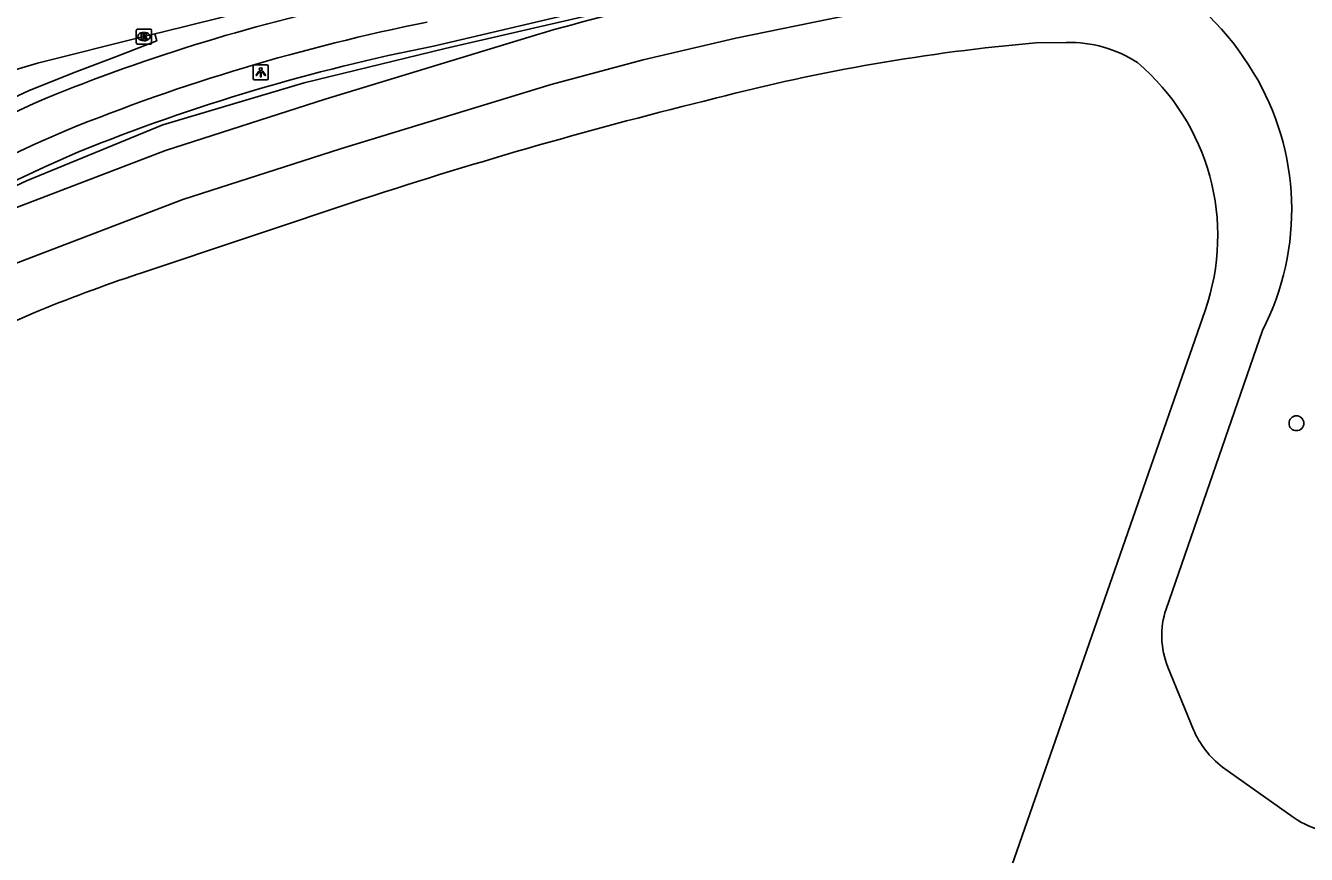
# Model space of a CAD drawing. Extents: x 158087 to 159494, y 382905 to 383981.
# Drawn here: x 159146.8 to 159231.3, y 383881.9 to 383936.6 of the extents above; entities that cross this region are included whole.
import ezdxf

# ---------------------------------------------------------------- set-up
doc = ezdxf.new("R2010")
doc.units = 0
for name, color, linetype in [('IMGEO_Boom', 7, 'Continuous'), ('IMGEO_Fietspad_gesloten', 7, 'Continuous'), ('IMGEO_Groenvoorziening', 7, 'Continuous'), ('IMGEO_Haag', 7, 'Continuous'), ('IMGEO_Hek', 7, 'Continuous'), ('IMGEO_Kolk', 7, 'Continuous'), ('IMGEO_Lichtpunt', 7, 'Continuous'), ('IMGEO_Parkeervlak_gesloten', 7, 'Continuous'), ('IMGEO_Rijbaan_lokaal_gesloten', 7, 'Continuous'), ('IMGEO_Rijbaan_regionaal_gesloten', 7, 'Continuous'), ('IMGEO_Voetpad_open', 7, 'Continuous')]:
    doc.layers.add(name, color=color, linetype=linetype)

msp = doc.modelspace()

# ---------------------------------------------------------------- linework, layer by layer
at = {"layer": 'IMGEO_Boom'}
msp.add_circle((159230.602, 383910.332), 0.489, dxfattribs=at)
at = {"layer": 'IMGEO_Fietspad_gesloten'}
for points in [[(159147.299, 383931.453), (159095.182, 383907.173)], [(159149.426, 383929.671), (159147.41, 383928.79), (159096.273, 383904.861)]]:
    msp.add_lwpolyline(points, dxfattribs=at)
for centre, radius, start, end in [((159193.465, 383821.131), 119.592, 101.89488, 112.7076), ((159199.275, 383806.731), 132.662, 101.31766, 112.07112)]:
    msp.add_arc(centre, radius, start, end, dxfattribs=at)
at = {"layer": 'IMGEO_Groenvoorziening'}
msp.add_lwpolyline([(159245.407, 383885.388), (159233.539, 383948.712), (159174.445, 383935.086), (159165.144, 383932.801), (159155.8, 383930.026), (159146.815, 383926.345), (159086.854, 383898.232), (159044.918, 383878.813), (158984.395, 383850.28)], dxfattribs=at)
at = {"layer": 'IMGEO_Haag'}
msp.add_lwpolyline([(159155.291, 383936.04), (159155.404, 383935.592), (159152.761, 383934.54), (159149.842, 383933.449), (159146.94, 383932.279), (159094.798, 383907.987), (159083.155, 383902.563)], dxfattribs=at)
at = {"layer": 'IMGEO_Hek'}
for points in [[(159245.407, 383885.388), (159233.539, 383948.712), (159174.445, 383935.086)], [(159174.445, 383935.086), (159165.144, 383932.801), (159155.8, 383930.026), (159146.815, 383926.345), (159086.854, 383898.232)]]:
    msp.add_lwpolyline(points, dxfattribs=at)
at = {"layer": 'IMGEO_Kolk'}
for p, q in [((159154.061, 383935.436), (159154.061, 383936.288)), ((159154.136, 383936.362), (159154.988, 383936.362)), ((159154.549, 383936.142), (159154.574, 383936.142)), ((159155.062, 383936.288), (159155.062, 383935.436)), ((159154.988, 383935.362), (159154.136, 383935.362)), ((159154.572, 383935.582), (159154.547, 383935.582))]:
    msp.add_line(p, q, dxfattribs=at)
for points in [[(159154.061, 383935.436), (159154.061, 383936.288)], [(159154.136, 383936.362), (159154.988, 383936.362)], [(159154.382, 383936.062), (159154.505, 383936.062), (159154.505, 383935.911), (159154.635, 383936.062), (159154.799, 383936.062), (159154.653, 383935.911), (159154.806, 383935.662), (159154.654, 383935.662), (159154.569, 383935.826), (159154.505, 383935.759), (159154.505, 383935.662), (159154.382, 383935.662), (159154.382, 383936.062)], [(159155.062, 383936.288), (159155.062, 383935.436)], [(159154.988, 383935.362), (159154.136, 383935.362)]]:
    msp.add_lwpolyline(points, dxfattribs=at)
for centre, start, end in [((159154.138, 383936.286), 91.55205, 178.44795), ((159154.138, 383936.286), 91.55205, 178.44795), ((159154.986, 383936.286), 1.55205, 88.44795), ((159154.986, 383936.286), 1.55205, 88.44795), ((159154.138, 383935.438), 181.55205, 268.44795), ((159154.138, 383935.438), 181.55205, 268.44795), ((159154.986, 383935.438), 271.55205, 358.44795), ((159154.986, 383935.438), 271.55205, 358.44795)]:
    msp.add_arc(centre, 0.0765, start, end, dxfattribs=at)
for centre, major_axis, ratio, start_param, end_param in [((159154.548, 383935.862), (-0.387, 0.002), 0.722429, 4.712389, 7.853982), ((159154.573, 383935.862), (-0.39, 0.002), 0.717154, 1.570796, 4.712389)]:
    msp.add_ellipse(centre, major_axis=major_axis, ratio=ratio, start_param=start_param, end_param=end_param, dxfattribs=at)
at = {"layer": 'IMGEO_Lichtpunt'}
for p, q in [((159161.773, 383933.91), (159161.773, 383933.103)), ((159161.773, 383933.91), (159161.773, 383933.103)), ((159162.675, 383934.005), (159161.867, 383934.005)), ((159162.675, 383934.005), (159161.867, 383934.005)), ((159162.769, 383933.103), (159162.769, 383933.91)), ((159162.769, 383933.103), (159162.769, 383933.91)), ((159161.867, 383933.009), (159162.675, 383933.009)), ((159161.867, 383933.009), (159162.675, 383933.009))]:
    msp.add_line(p, q, dxfattribs=at)
for points in [[(159162.147, 383933.574), (159162.186, 383933.546), (159161.998, 383933.284), (159161.96, 383933.311), (159162.147, 383933.574)], [(159162.249, 383933.526), (159162.296, 383933.526), (159162.296, 383933.204), (159162.249, 383933.204), (159162.249, 383933.526)], [(159162.359, 383933.546), (159162.397, 383933.573), (159162.584, 383933.311), (159162.545, 383933.283), (159162.359, 383933.546)]]:
    msp.add_lwpolyline(points, dxfattribs=at)
msp.add_circle((159162.272, 383933.708), 0.0994, dxfattribs=at)
for centre, start, end in [((159161.867, 383933.91), 90, 180), ((159161.867, 383933.91), 90, 180), ((159162.675, 383933.91), 0, 90), ((159162.675, 383933.91), 0, 90), ((159161.867, 383933.103), 180, 270), ((159161.867, 383933.103), 180, 270), ((159162.675, 383933.103), 270, 0), ((159162.675, 383933.103), 270, 360)]:
    msp.add_arc(centre, 0.0946, start, end, dxfattribs=at)
at = {"layer": 'IMGEO_Parkeervlak_gesloten'}
msp.add_lwpolyline([(159067.628, 383888.3), (159074.572, 383891.575), (159114.13, 383910.131), (159125.54, 383915.411), (159136.484, 383920.538), (159144.519, 383923.951), (159155.991, 383928.346), (159166.512, 383931.735), (159180.456, 383935.987)], dxfattribs=at)
msp.add_arc((159237.168, 383736.787), 207.116, 100.46568, 105.89154, dxfattribs=at)
at = {"layer": 'IMGEO_Rijbaan_lokaal_gesloten'}
for points in [[(159212.234, 383942.324), (159210.329, 383939.151), (159199.758, 383937.003), (159193.605, 383935.755), (159187.492, 383934.318), (159181.427, 383932.692), (159167.539, 383928.458), (159157.133, 383925.105), (159145.805, 383920.766), (159137.884, 383917.401), (159126.99, 383912.297), (159115.58, 383907.018), (159076.034, 383888.467), (159065.655, 383883.339), (159067.628, 383888.3)], [(159213.403, 383935.453), (159215.419, 383935.477)], [(159154.215, 383920.197), (159169.021, 383925.146)], [(159122.001, 383906.055), (159138.112, 383913.603), (159147.249, 383917.598)], [(159224.578, 383917.778), (159209.782, 383875.261)], [(159222, 383898.06), (159228.356, 383916.463)], [(159223.808, 383890.098), (159222.121, 383894.228)], [(159230.388, 383884.324), (159225.722, 383887.632)]]:
    msp.add_lwpolyline(points, dxfattribs=at)
for centre, radius, start, end in [((159212.283, 383924.36), 17.964, 30.53227, 90.1578), ((159224.764, 383807.192), 128.763, 95.06174, 104.61816), ((159215.634, 383927.296), 8.183, 56.76144, 91.50881), ((159210.408, 383922.706), 15.002, 340.82167, 49.65835), ((159212.877, 383924.44), 17.413, 332.73423, 31.29632), ((159269.35, 383617.963), 323.152, 103.80003, 108.0875), ((159186.99, 383821.716), 103.792, 108.40783, 112.51305), ((159227.232, 383896.307), 5.518, 161.48031, 202.13686), ((159229.34, 383892.416), 5.998, 202.73407, 232.89999), ((159233.753, 383889.023), 5.78, 234.39215, 282.2547)]:
    msp.add_arc(centre, radius, start, end, dxfattribs=at)
at = {"layer": 'IMGEO_Rijbaan_regionaal_gesloten'}
for points in [[(159155.291, 383936.04), (159155.75, 383936.152), (159169.349, 383939.534), (159172.518, 383940.293), (159179.402, 383941.96)], [(159093.576, 383910.577), (159105.487, 383916.036), (159121.922, 383923.483), (159138.789, 383931.071), (159138.902, 383931.122), (159143.155, 383932.81), (159147.541, 383934.112), (159154.561, 383935.862), (159155.291, 383936.04)]]:
    msp.add_lwpolyline(points, dxfattribs=at)
at = {"layer": 'IMGEO_Voetpad_open'}
for points in [[(159173.677, 383935.234), (159234.508, 383949.53), (159236.432, 383949.963)], [(159096.98, 383903.363), (159147.981, 383927.232), (159150.254, 383928.254)]]:
    msp.add_lwpolyline(points, dxfattribs=at)
msp.add_arc((159198.844, 383807.989), 129.71, 101.18789, 111.99998, dxfattribs=at)

doc.saveas('drawing.dxf')
